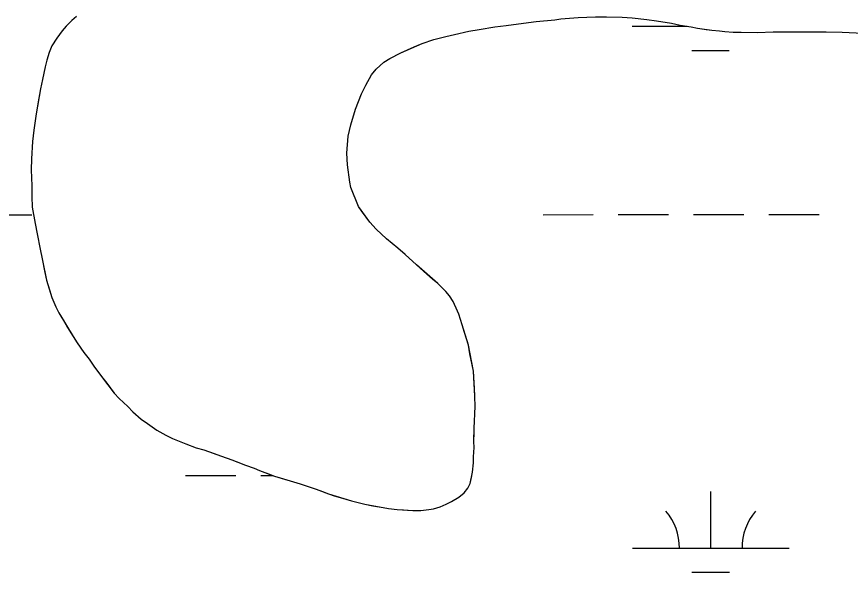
# Model space of a CAD drawing. Extents: x 3279314 to 3317160, y 734079 to 759431.
# Drawn here: x 3295534 to 3296066, y 756457 to 756812 of the extents above; entities that cross this region are included whole.
import ezdxf

# ---------------------------------------------------------------- set-up
doc = ezdxf.new("R2010")
doc.units = 0
doc.layers.add('V-TOPO-SHOR', color=7, linetype='Continuous')
doc.layers.add('V-WETL-SWMP', color=7, linetype='Continuous')

msp = doc.modelspace()

# ---------------------------------------------------------------- linework, layer by layer
at = {"layer": 'V-TOPO-SHOR'}
for points in [[(3295572.31, 756811.57), (3295569.25, 756809.05), (3295565.58, 756805.54), (3295563.11, 756802.61), (3295559.6, 756797.9), (3295556.49, 756792.98), (3295554.79, 756788.63), (3295553.28, 756783.88), (3295552.18, 756779.51), (3295550.59, 756771.56), (3295549.25, 756765.6), (3295547.63, 756756.06), (3295546.47, 756749.5), (3295545.03, 756739.15), (3295544.26, 756731.98), (3295543.59, 756720.82), (3295543.42, 756713.83), (3295543.78, 756703.64), (3295543.82, 756696.85), (3295544.06, 756690.06), (3295545.8, 756679.64), (3295547.24, 756673.01), (3295549.01, 756663.39), (3295550.26, 756657.17), (3295552.05, 756648.54), (3295553.13, 756643.52), (3295555.16, 756636.69), (3295556.45, 756632.46), (3295559.11, 756626.61), (3295561.02, 756622.77), (3295564.28, 756617.3), (3295566.58, 756613.45), (3295570.04, 756607.58), (3295572.73, 756603.52), (3295576.98, 756597.43), (3295580.28, 756593.16), (3295583.36, 756588.7), (3295588.2, 756582.19), (3295591.49, 756577.92), (3295596.33, 756571.62), (3295599.44, 756568.15), (3295604.91, 756563.03), (3295608.22, 756559.55), (3295613.5, 756555.04), (3295617.43, 756552.15), (3295623.52, 756548.01), (3295629.23, 756544.68), (3295633.37, 756542.58), (3295637.72, 756540.88), (3295641.88, 756539.18), (3295648.6, 756536.63), (3295653.37, 756535.32), (3295660.1, 756532.96), (3295664.65, 756531.45), (3295671.18, 756529.1), (3295676.72, 756526.97), (3295680.09, 756525.69), (3295685.43, 756523.77)], [(3295685.43, 756523.77), (3295688.99, 756522.29), (3295694.73, 756520.15), (3295698.49, 756518.67), (3295702.06, 756517.58), (3295708.4, 756515.63), (3295714.74, 756513.69), (3295719.3, 756512.18), (3295725.04, 756510.25), (3295729, 756508.76), (3295732.95, 756507.26), (3295736.52, 756506.18), (3295739.5, 756505.31), (3295743.86, 756504.01), (3295747.62, 756502.92), (3295751, 756502.04), (3295756.16, 756500.72), (3295761.13, 756499.8), (3295767.69, 756498.65), (3295771.06, 756497.97), (3295776.64, 756497.44), (3295780.63, 756497.14), (3295786.61, 756496.8), (3295791.8, 756496.67), (3295796.81, 756497.35), (3295799.81, 756497.88), (3295804.03, 756498.98), (3295807.87, 756500.68), (3295811.3, 756502.4), (3295815.96, 756505.28), (3295819.42, 756507.99), (3295821.69, 756510.93), (3295823.15, 756513.9), (3295824.05, 756517.87), (3295824.73, 756521.24), (3295825.27, 756527.02), (3295825.36, 756531.01), (3295825.7, 756536.99), (3295825.59, 756540.79), (3295825.72, 756546.18), (3295825.8, 756549.57), (3295826.09, 756553.16), (3295826.22, 756558.74), (3295826.52, 756562.73), (3295826.28, 756569.52), (3295826, 756574.52), (3295825.26, 756585.52), (3295823.13, 756596.55), (3295822.07, 756602.17), (3295819.66, 756610.21), (3295818.18, 756615.04), (3295815.95, 756621.88), (3295814.24, 756625.71), (3295812.35, 756629.95), (3295810.04, 756633.6), (3295807.71, 756636.25), (3295802.64, 756641.36), (3295799.51, 756644.03), (3295793.45, 756649.37), (3295788.95, 756653.27), (3295781.72, 756659.83), (3295777.02, 756663.93), (3295769.98, 756669.89), (3295763.34, 756676.04), (3295759.25, 756680.53), (3295754.03, 756687.84), (3295752.1, 756690.48), (3295747.2, 756702.58), (3295746.48, 756705.99), (3295744.95, 756717.01), (3295744.53, 756724.61), (3295745.39, 756735.37), (3295747.16, 756742.51), (3295750.19, 756752.62), (3295754.02, 756762.31), (3295756.74, 756767.84), (3295760.3, 756774.54), (3295763.38, 756778.06), (3295768.27, 756782.54), (3295772.12, 756784.84), (3295779, 756788.47), (3295787.47, 756792.26), (3295792.72, 756794.53), (3295800.16, 756796.95), (3295807.8, 756798.96), (3295813.22, 756800.23), (3295822.45, 756802.21), (3295829.07, 756803.45), (3295838.89, 756805.01), (3295846.1, 756805.84), (3295857.31, 756807.37), (3295865.32, 756808.37), (3295877.33, 756809.48), (3295881.14, 756810.19), (3295892.14, 756810.93), (3295903.13, 756811.46), (3295910.12, 756811.49), (3295920.09, 756811.26), (3295926.47, 756810.71), (3295935.83, 756809.68), (3295942, 756808.94)], [(3295942, 756808.94), (3295951.54, 756807.31), (3295957.11, 756806.18), (3295964.07, 756805.02), (3295968.24, 756804.12), (3295973.81, 756803.39), (3295977.4, 756802.9), (3295982.18, 756802.59), (3295985.56, 756802.11), (3295990.94, 756801.58), (3295995.93, 756801.66), (3296006.51, 756801.41), (3296016.5, 756801.77), (3296033.48, 756801.96), (3296050.25, 756801.96), (3296060.42, 756801.72), (3296073.78, 756801)]]:
    msp.add_lwpolyline(points, dxfattribs=at)
at = {"layer": 'V-WETL-SWMP'}
for p, q in [((3295569.25, 756809.04), (3295565.58, 756805.54)), ((3295569.25, 756809.04), (3295565.58, 756805.54)), ((3295572.31, 756811.57), (3295569.25, 756809.04)), ((3295572.31, 756811.57), (3295569.25, 756809.04)), ((3295846.09, 756805.83), (3295865.32, 756808.37)), ((3295846.09, 756805.83), (3295865.32, 756808.37)), ((3295865.32, 756808.37), (3295877.33, 756809.48)), ((3295865.32, 756808.37), (3295877.33, 756809.48)), ((3295877.33, 756809.48), (3295881.14, 756810.19)), ((3295877.33, 756809.48), (3295881.14, 756810.19)), ((3295881.14, 756810.19), (3295892.14, 756810.92)), ((3295881.14, 756810.19), (3295892.14, 756810.92)), ((3295892.14, 756810.92), (3295903.13, 756811.46)), ((3295892.14, 756810.92), (3295903.13, 756811.46)), ((3295903.13, 756811.46), (3295910.12, 756811.49)), ((3295903.13, 756811.46), (3295910.12, 756811.49)), ((3295910.12, 756811.49), (3295920.09, 756811.25)), ((3295910.12, 756811.49), (3295920.09, 756811.25)), ((3295920.09, 756811.25), (3295926.47, 756810.7)), ((3295920.09, 756811.25), (3295926.47, 756810.7)), ((3295926.47, 756810.7), (3295935.83, 756809.68)), ((3295926.47, 756810.7), (3295935.83, 756809.68)), ((3295935.83, 756809.68), (3295942, 756808.93)), ((3295935.83, 756809.68), (3295942, 756808.93)), ((3295942, 756808.93), (3295951.55, 756807.31)), ((3295942, 756808.93), (3295951.55, 756807.31)), ((3295565.58, 756805.54), (3295563.11, 756802.6)), ((3295565.58, 756805.54), (3295563.11, 756802.6)), ((3295822.45, 756802.21), (3295829.07, 756803.44)), ((3295822.45, 756802.21), (3295829.07, 756803.44)), ((3295829.07, 756803.44), (3295838.89, 756805.01)), ((3295829.07, 756803.44), (3295838.89, 756805.01)), ((3295838.89, 756805.01), (3295846.09, 756805.83)), ((3295838.89, 756805.01), (3295846.09, 756805.83)), ((3295926.47, 756805.4), (3295961.62, 756805.42)), ((3295951.55, 756807.31), (3295957.11, 756806.18)), ((3295951.55, 756807.31), (3295957.11, 756806.18)), ((3295957.11, 756806.18), (3295964.07, 756805.01)), ((3295957.11, 756806.18), (3295964.07, 756805.01)), ((3295964.07, 756805.01), (3295968.24, 756804.12)), ((3295964.07, 756805.01), (3295968.24, 756804.12)), ((3295968.24, 756804.12), (3295977.4, 756802.9)), ((3295968.24, 756804.12), (3295977.4, 756802.9)), ((3295977.4, 756802.9), (3295982.18, 756802.58)), ((3295977.4, 756802.9), (3295982.18, 756802.58)), ((3295559.6, 756797.89), (3295556.49, 756792.98)), ((3295559.6, 756797.89), (3295556.49, 756792.98)), ((3295563.11, 756802.6), (3295559.6, 756797.89)), ((3295563.11, 756802.6), (3295559.6, 756797.89)), ((3295800.16, 756796.95), (3295807.8, 756798.96)), ((3295800.16, 756796.95), (3295807.8, 756798.96)), ((3295807.8, 756798.96), (3295813.22, 756800.23)), ((3295807.8, 756798.96), (3295813.22, 756800.23)), ((3295813.22, 756800.23), (3295822.45, 756802.21)), ((3295813.22, 756800.23), (3295822.45, 756802.21)), ((3295982.18, 756802.58), (3295985.56, 756802.1)), ((3295982.18, 756802.58), (3295985.56, 756802.1)), ((3295985.56, 756802.1), (3295990.94, 756801.58)), ((3295985.56, 756802.1), (3295990.94, 756801.58)), ((3295990.94, 756801.58), (3295995.93, 756801.66)), ((3295990.94, 756801.58), (3295995.93, 756801.66)), ((3295995.93, 756801.66), (3296006.51, 756801.4)), ((3295995.93, 756801.66), (3296006.51, 756801.4)), ((3296006.51, 756801.4), (3296016.5, 756801.77)), ((3296006.51, 756801.4), (3296016.5, 756801.77)), ((3296016.5, 756801.77), (3296033.47, 756801.96)), ((3296016.5, 756801.77), (3296033.47, 756801.96)), ((3296033.47, 756801.96), (3296050.25, 756801.96)), ((3296033.47, 756801.96), (3296050.25, 756801.96)), ((3296050.25, 756801.96), (3296060.42, 756801.72)), ((3296050.25, 756801.96), (3296060.42, 756801.72)), ((3296060.42, 756801.72), (3296081.96, 756800.6)), ((3296060.42, 756801.72), (3296081.96, 756800.6)), ((3295556.49, 756792.98), (3295554.79, 756788.63)), ((3295556.49, 756792.98), (3295554.79, 756788.63)), ((3295779, 756788.47), (3295792.72, 756794.53)), ((3295779, 756788.47), (3295792.72, 756794.53)), ((3295792.72, 756794.53), (3295800.16, 756796.95)), ((3295792.72, 756794.53), (3295800.16, 756796.95)), ((3295554.79, 756788.63), (3295553.28, 756783.87)), ((3295554.79, 756788.63), (3295553.28, 756783.87)), ((3295772.12, 756784.84), (3295779, 756788.47)), ((3295772.12, 756784.84), (3295779, 756788.47)), ((3295964.48, 756789.99), (3295988.48, 756790.01)), ((3295553.28, 756783.87), (3295552.18, 756779.5)), ((3295553.28, 756783.87), (3295552.18, 756779.5)), ((3295763.38, 756778.06), (3295768.27, 756782.53)), ((3295763.38, 756778.06), (3295768.27, 756782.53)), ((3295768.27, 756782.53), (3295772.12, 756784.84)), ((3295768.27, 756782.53), (3295772.12, 756784.84)), ((3295552.18, 756779.5), (3295550.59, 756771.56)), ((3295552.18, 756779.5), (3295550.59, 756771.56)), ((3295760.3, 756774.54), (3295763.38, 756778.06)), ((3295760.3, 756774.54), (3295763.38, 756778.06)), ((3295550.59, 756771.56), (3295549.25, 756765.6)), ((3295550.59, 756771.56), (3295549.25, 756765.6)), ((3295756.74, 756767.84), (3295760.3, 756774.54)), ((3295756.74, 756767.84), (3295760.3, 756774.54)), ((3295549.25, 756765.6), (3295546.47, 756749.49)), ((3295549.25, 756765.6), (3295546.47, 756749.49)), ((3295754.02, 756762.31), (3295756.74, 756767.84)), ((3295754.02, 756762.31), (3295756.74, 756767.84)), ((3295750.19, 756752.62), (3295754.02, 756762.31)), ((3295750.19, 756752.62), (3295754.02, 756762.31)), ((3295546.47, 756749.49), (3295545.03, 756739.15)), ((3295546.47, 756749.49), (3295545.03, 756739.15)), ((3295747.15, 756742.51), (3295750.19, 756752.62)), ((3295747.15, 756742.51), (3295750.19, 756752.62)), ((3295545.03, 756739.15), (3295544.26, 756731.98)), ((3295545.03, 756739.15), (3295544.26, 756731.98)), ((3295745.39, 756735.36), (3295747.15, 756742.51)), ((3295745.39, 756735.36), (3295747.15, 756742.51)), ((3295744.53, 756724.6), (3295745.39, 756735.36)), ((3295744.53, 756724.6), (3295745.39, 756735.36)), ((3295544.26, 756731.98), (3295543.59, 756720.81)), ((3295544.26, 756731.98), (3295543.59, 756720.81)), ((3295744.95, 756717.01), (3295744.53, 756724.6)), ((3295744.95, 756717.01), (3295744.53, 756724.6)), ((3295543.59, 756720.81), (3295543.42, 756713.83)), ((3295543.59, 756720.81), (3295543.42, 756713.83)), ((3295543.42, 756713.83), (3295543.78, 756703.64)), ((3295543.42, 756713.83), (3295543.78, 756703.64)), ((3295746.48, 756705.99), (3295744.95, 756717.01)), ((3295746.48, 756705.99), (3295744.95, 756717.01)), ((3295543.78, 756703.64), (3295543.82, 756696.85)), ((3295543.78, 756703.64), (3295543.82, 756696.85)), ((3295747.2, 756702.58), (3295746.48, 756705.99)), ((3295747.2, 756702.58), (3295746.48, 756705.99)), ((3295752.1, 756690.48), (3295747.2, 756702.58)), ((3295752.1, 756690.48), (3295747.2, 756702.58)), ((3295543.82, 756696.85), (3295544.05, 756690.06)), ((3295543.82, 756696.85), (3295544.05, 756690.06)), ((3295544.05, 756690.06), (3295545.8, 756679.63)), ((3295544.05, 756690.06), (3295545.8, 756679.63)), ((3295759.25, 756680.53), (3295752.1, 756690.48)), ((3295759.25, 756680.53), (3295752.1, 756690.48)), ((3295511.78, 756685.12), (3295543.78, 756685.14)), ((3295763.34, 756676.04), (3295759.25, 756680.53)), ((3295763.34, 756676.04), (3295759.25, 756680.53)), ((3295869.69, 756685.31), (3295901.69, 756685.32)), ((3295917.69, 756685.33), (3295949.69, 756685.35)), ((3295965.69, 756685.35), (3295997.69, 756685.37)), ((3296013.69, 756685.38), (3296045.69, 756685.39)), ((3295545.8, 756679.63), (3295547.24, 756673.01)), ((3295545.8, 756679.63), (3295547.24, 756673.01)), ((3295769.98, 756669.89), (3295763.34, 756676.04)), ((3295769.98, 756669.89), (3295763.34, 756676.04)), ((3295547.24, 756673.01), (3295549.01, 756663.38)), ((3295547.24, 756673.01), (3295549.01, 756663.38)), ((3295777.02, 756663.93), (3295769.98, 756669.89)), ((3295777.02, 756663.93), (3295769.98, 756669.89)), ((3295549.01, 756663.38), (3295550.26, 756657.16)), ((3295549.01, 756663.38), (3295550.26, 756657.16)), ((3295781.72, 756659.83), (3295777.02, 756663.93)), ((3295781.72, 756659.83), (3295777.02, 756663.93)), ((3295788.95, 756653.27), (3295781.72, 756659.83)), ((3295788.95, 756653.27), (3295781.72, 756659.83)), ((3295550.26, 756657.16), (3295553.13, 756643.52)), ((3295550.26, 756657.16), (3295553.13, 756643.52)), ((3295802.64, 756641.36), (3295788.95, 756653.27)), ((3295802.64, 756641.36), (3295788.95, 756653.27)), ((3295553.13, 756643.52), (3295556.45, 756632.46)), ((3295553.13, 756643.52), (3295556.45, 756632.46)), ((3295807.71, 756636.25), (3295802.64, 756641.36)), ((3295807.71, 756636.25), (3295802.64, 756641.36)), ((3295810.04, 756633.6), (3295807.71, 756636.25)), ((3295810.04, 756633.6), (3295807.71, 756636.25)), ((3295812.35, 756629.95), (3295810.04, 756633.6)), ((3295812.35, 756629.95), (3295810.04, 756633.6)), ((3295556.45, 756632.46), (3295559.11, 756626.61)), ((3295556.45, 756632.46), (3295559.11, 756626.61)), ((3295815.95, 756621.88), (3295812.35, 756629.95)), ((3295815.95, 756621.88), (3295812.35, 756629.95)), ((3295559.11, 756626.61), (3295561.02, 756622.77)), ((3295559.11, 756626.61), (3295561.02, 756622.77)), ((3295561.02, 756622.77), (3295570.04, 756607.58)), ((3295561.02, 756622.77), (3295570.04, 756607.58)), ((3295818.18, 756615.03), (3295815.95, 756621.88)), ((3295818.18, 756615.03), (3295815.95, 756621.88)), ((3295822.07, 756602.16), (3295818.18, 756615.03)), ((3295822.07, 756602.16), (3295818.18, 756615.03)), ((3295570.04, 756607.58), (3295572.73, 756603.52)), ((3295570.04, 756607.58), (3295572.73, 756603.52)), ((3295572.73, 756603.52), (3295576.98, 756597.43)), ((3295572.73, 756603.52), (3295576.98, 756597.43)), ((3295825.26, 756585.52), (3295822.07, 756602.16)), ((3295825.26, 756585.52), (3295822.07, 756602.16)), ((3295576.98, 756597.43), (3295580.27, 756593.16)), ((3295576.98, 756597.43), (3295580.27, 756593.16)), ((3295580.27, 756593.16), (3295583.36, 756588.69)), ((3295580.27, 756593.16), (3295583.36, 756588.69)), ((3295583.36, 756588.69), (3295588.2, 756582.19)), ((3295583.36, 756588.69), (3295588.2, 756582.19)), ((3295826.28, 756569.52), (3295825.26, 756585.52)), ((3295826.28, 756569.52), (3295825.26, 756585.52)), ((3295588.2, 756582.19), (3295596.33, 756571.61)), ((3295588.2, 756582.19), (3295596.33, 756571.61)), ((3295596.33, 756571.61), (3295599.44, 756568.14)), ((3295596.33, 756571.61), (3295599.44, 756568.14)), ((3295826.52, 756562.73), (3295826.28, 756569.52)), ((3295826.52, 756562.73), (3295826.28, 756569.52)), ((3295599.44, 756568.14), (3295604.91, 756563.02)), ((3295599.44, 756568.14), (3295604.91, 756563.02)), ((3295604.91, 756563.02), (3295608.22, 756559.55)), ((3295604.91, 756563.02), (3295608.22, 756559.55)), ((3295608.22, 756559.55), (3295613.5, 756555.03)), ((3295608.22, 756559.55), (3295613.5, 756555.03)), ((3295826.09, 756553.15), (3295826.22, 756558.74)), ((3295826.09, 756553.15), (3295826.22, 756558.74)), ((3295826.22, 756558.74), (3295826.52, 756562.73)), ((3295826.22, 756558.74), (3295826.52, 756562.73)), ((3295613.5, 756555.03), (3295617.43, 756552.14)), ((3295613.5, 756555.03), (3295617.43, 756552.14)), ((3295825.8, 756549.57), (3295826.09, 756553.15)), ((3295825.8, 756549.57), (3295826.09, 756553.15)), ((3295617.43, 756552.14), (3295623.52, 756548)), ((3295617.43, 756552.14), (3295623.52, 756548)), ((3295623.52, 756548), (3295629.23, 756544.67)), ((3295623.52, 756548), (3295629.23, 756544.67)), ((3295825.59, 756540.79), (3295825.8, 756549.57)), ((3295825.59, 756540.79), (3295825.8, 756549.57)), ((3295629.23, 756544.67), (3295633.37, 756542.58)), ((3295629.23, 756544.67), (3295633.37, 756542.58)), ((3295633.37, 756542.58), (3295641.88, 756539.18)), ((3295633.37, 756542.58), (3295641.88, 756539.18)), ((3295641.88, 756539.18), (3295648.6, 756536.62)), ((3295641.88, 756539.18), (3295648.6, 756536.62)), ((3295825.36, 756531.01), (3295825.7, 756536.99)), ((3295825.36, 756531.01), (3295825.7, 756536.99)), ((3295825.7, 756536.99), (3295825.59, 756540.79)), ((3295825.7, 756536.99), (3295825.59, 756540.79)), ((3295648.6, 756536.62), (3295653.36, 756535.31)), ((3295648.6, 756536.62), (3295653.36, 756535.31)), ((3295653.36, 756535.31), (3295664.65, 756531.45)), ((3295653.36, 756535.31), (3295664.65, 756531.45)), ((3295664.65, 756531.45), (3295671.18, 756529.1)), ((3295664.65, 756531.45), (3295671.18, 756529.1)), ((3295671.18, 756529.1), (3295680.09, 756525.69)), ((3295671.18, 756529.1), (3295680.09, 756525.69)), ((3295824.73, 756521.24), (3295825.27, 756527.02)), ((3295824.73, 756521.24), (3295825.27, 756527.02)), ((3295825.27, 756527.02), (3295825.36, 756531.01)), ((3295825.27, 756527.02), (3295825.36, 756531.01)), ((3295680.09, 756525.69), (3295685.43, 756523.77)), ((3295680.09, 756525.69), (3295685.43, 756523.77)), ((3295685.43, 756523.77), (3295688.99, 756522.28)), ((3295685.43, 756523.77), (3295688.99, 756522.28)), ((3295688.99, 756522.28), (3295698.49, 756518.66)), ((3295688.99, 756522.28), (3295698.49, 756518.66)), ((3295823.15, 756513.89), (3295824.73, 756521.24)), ((3295823.15, 756513.89), (3295824.73, 756521.24)), ((3295641.77, 756519.02), (3295673.77, 756519.03)), ((3295689.77, 756519.04), (3295697.49, 756519.04)), ((3295698.49, 756518.66), (3295714.74, 756513.68)), ((3295698.49, 756518.66), (3295714.74, 756513.68)), ((3295714.74, 756513.68), (3295725.04, 756510.24)), ((3295714.74, 756513.68), (3295725.04, 756510.24)), ((3295819.42, 756507.99), (3295821.69, 756510.93)), ((3295819.42, 756507.99), (3295821.69, 756510.93)), ((3295821.69, 756510.93), (3295823.15, 756513.89)), ((3295821.69, 756510.93), (3295823.15, 756513.89)), ((3295725.04, 756510.24), (3295732.95, 756507.26)), ((3295725.04, 756510.24), (3295732.95, 756507.26)), ((3295732.95, 756507.26), (3295747.62, 756502.92)), ((3295732.95, 756507.26), (3295747.62, 756502.92)), ((3295811.3, 756502.4), (3295815.96, 756505.28)), ((3295811.3, 756502.4), (3295815.96, 756505.28)), ((3295815.96, 756505.28), (3295819.42, 756507.99)), ((3295815.96, 756505.28), (3295819.42, 756507.99)), ((3295976.64, 756472.76), (3295976.62, 756508.76)), ((3295747.62, 756502.92), (3295756.16, 756500.72)), ((3295747.62, 756502.92), (3295756.16, 756500.72)), ((3295756.16, 756500.72), (3295771.07, 756497.97)), ((3295756.16, 756500.72), (3295771.07, 756497.97)), ((3295804.03, 756498.98), (3295807.87, 756500.68)), ((3295804.03, 756498.98), (3295807.87, 756500.68)), ((3295807.87, 756500.68), (3295811.3, 756502.4)), ((3295807.87, 756500.68), (3295811.3, 756502.4)), ((3295771.07, 756497.97), (3295776.64, 756497.43)), ((3295771.07, 756497.97), (3295776.64, 756497.43)), ((3295776.64, 756497.43), (3295786.61, 756496.8)), ((3295776.64, 756497.43), (3295786.61, 756496.8)), ((3295786.61, 756496.8), (3295791.8, 756496.67)), ((3295786.61, 756496.8), (3295791.8, 756496.67)), ((3295791.8, 756496.67), (3295796.81, 756497.35)), ((3295791.8, 756496.67), (3295796.81, 756497.35)), ((3295796.81, 756497.35), (3295799.81, 756497.88)), ((3295796.81, 756497.35), (3295799.81, 756497.88)), ((3295799.81, 756497.88), (3295804.03, 756498.98)), ((3295799.81, 756497.88), (3295804.03, 756498.98)), ((3295926.64, 756472.73), (3296026.64, 756472.78)), ((3295964.65, 756457.32), (3295988.65, 756457.33))]:
    msp.add_line(p, q, dxfattribs=at)
for centre, start, end in [((3295921.23, 756805.88), 359.2573, 0.6992), ((3295921.4, 756473.2), 359.2573, 40.801), ((3296031.88, 756473.26), 139.2573, 180.801)]:
    msp.add_arc(centre, 35.25, start, end, dxfattribs=at)

doc.saveas('drawing.dxf')
